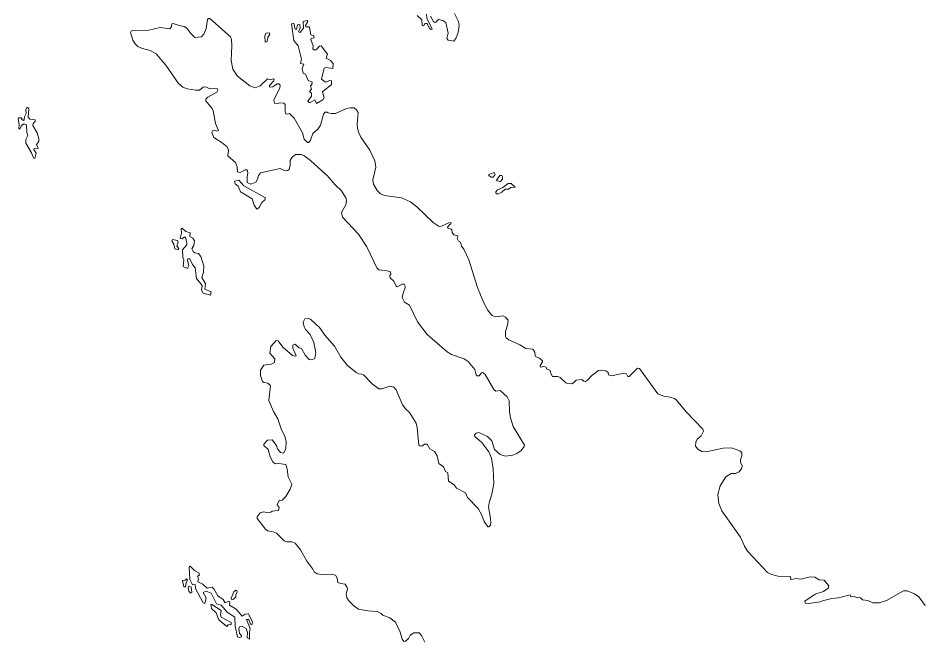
# Model space of a CAD drawing. Extents: x 369010 to 735936, y 6377141 to 6616555.
# Drawn here: x 374416 to 377516, y 6467956 to 6470094 of the extents above; entities that cross this region are included whole.
import ezdxf

# ---------------------------------------------------------------- set-up
doc = ezdxf.new("R2010")
doc.units = 0
doc.header["$LTSCALE"] = 40
doc.layers.add('3', color=7, linetype='Continuous', lineweight=13)

msp = doc.modelspace()

# ---------------------------------------------------------------- linework, layer by layer
at = {"layer": '3'}
for points in [[(376089.47, 6469017.88), (376096.43, 6469039.73), (376098.41, 6469056.61), (376088.81, 6469067.87), (376081.53, 6469071.51), (376054.72, 6469068.86), (376043.8, 6469072.83), (376038.5, 6469077.13), (376027.58, 6469092.36), (376014, 6469118.51), (375993.48, 6469169.49), (375963.03, 6469264.15), (375946.15, 6469300.56), (375938.54, 6469311.49), (375934.4, 6469325.23), (375928.27, 6469328.37), (375923.97, 6469336.98), (375925.96, 6469346.91), (375912.39, 6469349.89), (375906.43, 6469358.16), (375904.77, 6469367.1), (375902.46, 6469369.75), (375891.86, 6469372.72), (375890.21, 6469376.03), (375898.15, 6469385.96), (375901.79, 6469387.62), (375902.79, 6469391.26), (375897.16, 6469392.59), (375869.69, 6469379.34), (375861.08, 6469378.35), (375840.89, 6469392.59), (375785.28, 6469446.54), (375763.1, 6469463.42), (375731.99, 6469477.32), (375673.73, 6469485.27), (375659.83, 6469491.23), (375648.57, 6469502.15), (375636.66, 6469524.16), (375633.68, 6469538.73), (375643.61, 6469582.42), (375640.63, 6469604.26), (375623.08, 6469640.68), (375592.63, 6469685.69), (375585.35, 6469700.26), (375581.05, 6469714.82), (375580.05, 6469729.39), (375584.03, 6469769.77), (375577.74, 6469779.37), (375569.79, 6469785.99), (375556.55, 6469785.99), (375543.97, 6469783.34), (375505.74, 6469767.12), (375491.18, 6469766.13), (375480.59, 6469768.78), (375477.44, 6469771.42), (375469.99, 6469770.76), (375464.7, 6469763.98), (375454.44, 6469726.9), (375444.51, 6469713.33), (375428.12, 6469697.94), (375419.85, 6469675.6), (375413.56, 6469667.65), (375409.92, 6469667.65), (375398.5, 6469678.74), (375391.88, 6469700.59), (375363.91, 6469751.23), (375348.02, 6469766.79), (375339.91, 6469764.14), (375335.6, 6469765.13), (375332.96, 6469772.25), (375332.96, 6469797.41), (375327.99, 6469802.37), (375314.75, 6469803.7), (375307.3, 6469801.05), (375295.72, 6469802.7), (375293.4, 6469812.47), (375314.09, 6469855.33), (375315.74, 6469863.94), (375311.11, 6469868.41), (375305.65, 6469868.08), (375290.42, 6469857.98), (375279.17, 6469857.65), (375279.5, 6469862.29), (375294.06, 6469878.67), (375295.06, 6469883.64), (375291.41, 6469885.95), (375282.15, 6469882.64), (375271.72, 6469885.29), (375247.22, 6469861.95), (375229.52, 6469855), (375211.48, 6469861.29), (375169.27, 6469894.56), (375153.05, 6469919.22), (375146.93, 6469948.18), (375150.07, 6469998.83), (375148.92, 6470020.67), (375145.61, 6470030.11), (375074.44, 6470093.33), (375070.14, 6470093.33), (375066.16, 6470089.19)], [(375785.61, 6470103.59), (375802.16, 6470088.2), (375803.81, 6470069.33), (375808.78, 6470067.68), (375812.75, 6470075.29), (375820.03, 6470075.95), (375828.97, 6470059.07), (375833.77, 6470055.26), (375837.58, 6470056.59), (375819.04, 6470093.49), (375818.38, 6470107.23)], [(375832.28, 6470100.78), (375843.2, 6470079.92), (375849.82, 6470080.59), (375858.76, 6470089.85), (375874.32, 6470085.88), (375884.91, 6470078.6), (375892.52, 6470042.85), (375887.89, 6470024.64), (375892.52, 6470018.02), (375912.05, 6470015.38), (375920.33, 6470026.63), (375926.62, 6470044.51), (375930.59, 6470069), (375927.94, 6470082.24), (375914.7, 6470109.88)], [(375066.16, 6470089.19), (375061.86, 6470058.9), (375053.42, 6470039.04), (375045.48, 6470029.44), (375022.97, 6470027.62), (375008.9, 6470041.03), (374994.67, 6470060.23), (374985.89, 6470065.69), (374968.35, 6470068.67), (374948.66, 6470075.62), (374943.69, 6470074.63), (374942.7, 6470064.7), (374936.41, 6470057.58), (374903.8, 6470062.38), (374864.25, 6470052.62), (374808.97, 6470051.29), (374803.67, 6470049.31), (374802.35, 6470044.34), (374809.63, 6470018.69), (374817.91, 6470005.45), (374827.18, 6469996.84), (374839.92, 6469991.05), (374868.88, 6469983.1), (374890.4, 6469971.52), (374923.66, 6469932.79), (374966.7, 6469869.4), (374980.93, 6469856.99), (374996.65, 6469851.69), (375025.62, 6469846.73), (375038.86, 6469846.73), (375051.76, 6469857.32), (375060.87, 6469857.98), (375071.79, 6469852.02), (375100.75, 6469851.03), (375102.08, 6469846.4), (375098.44, 6469839.78), (375067.16, 6469823.06), (375060.87, 6469816.44), (375060.54, 6469810.48), (375082.05, 6469783.51), (375085.36, 6469776.22), (375093.47, 6469732.86), (375104.06, 6469708.53), (375097.44, 6469705.88), (375089.5, 6469709.03), (375084.7, 6469708.53), (375081.39, 6469701.25), (375087.51, 6469684.7), (375116.64, 6469666.33), (375133.69, 6469651.76), (375138.32, 6469640.68), (375135.68, 6469621.15), (375162.32, 6469598.47), (375167.95, 6469583.25), (375169.6, 6469565.87), (375178.54, 6469563.55), (375195.26, 6469573.48), (375202.54, 6469573.15), (375204.86, 6469562.89), (375201.88, 6469548.32), (375202.54, 6469529.29), (375214.95, 6469523.66), (375232.16, 6469530.95), (375238.12, 6469540.88), (375241.43, 6469554.28), (375247.89, 6469562.56), (375316.07, 6469578.12), (375332.62, 6469570.17), (375340.9, 6469570.5), (375346.03, 6469574.14), (375350.33, 6469588.87), (375350, 6469605.09), (375356.95, 6469616.51), (375368.54, 6469626.11), (375387.9, 6469625.78), (375396.84, 6469622.8), (375420.18, 6469605.42), (375471.15, 6469557.92), (375472.14, 6469557.43), (375477.61, 6469553.95), (375504.75, 6469521.35), (375526.1, 6469501.16), (375540.99, 6469477.32), (375542.98, 6469470.04), (375542.32, 6469455.48), (375526.43, 6469426.35), (375529.74, 6469410.79), (375584.69, 6469352.53), (375613.82, 6469309.17), (375647.25, 6469236.35), (375654.53, 6469229.4), (375683, 6469226.75), (375694.25, 6469223.11), (375695.91, 6469214.83), (375692.6, 6469210.53), (375692.93, 6469202.26), (375705.84, 6469191), (375713.78, 6469173.79), (375717.09, 6469171.47), (375735.3, 6469180.74)], [(375735.3, 6469180.74), (375740.92, 6469181.07), (375745.23, 6469173.46), (375745.23, 6469167.83), (375738.28, 6469150.29), (375734.97, 6469134.4), (375742.91, 6469119.17), (375760.12, 6469108.58), (375786.93, 6469051.65), (375820.7, 6469007.95), (375888.88, 6468948.04), (375903.45, 6468938.94), (375947.14, 6468924.71), (375961.04, 6468915.11), (375983.55, 6468887.63), (375988.52, 6468869.76), (375991.83, 6468865.45), (375998.78, 6468866.12), (376007.05, 6468875.72), (376012.02, 6468877.7), (376019.63, 6468871.08), (376048.76, 6468818.78), (376056.37, 6468813.49), (376071.6, 6468816.13), (376095.6, 6468794.29), (376101.39, 6468779.72), (376103.38, 6468743.31), (376106.69, 6468721.47), (376115.13, 6468692.34), (376154.19, 6468628.12), (376153.86, 6468623.16), (376143.26, 6468609.92), (376128.37, 6468598.99), (376114.63, 6468593.7), (376088.81, 6468590.39), (376070.94, 6468595.35), (376052.07, 6468613.56), (376042.47, 6468642.69), (376027.58, 6468657.91), (375997.45, 6468671.15), (375988.52, 6468668.84), (375983.22, 6468662.88), (375984.21, 6468657.91), (376008.05, 6468637.06), (376032.54, 6468604.95), (376041.48, 6468583.11), (376047.44, 6468546.69), (376049.09, 6468495.72), (376042.14, 6468459.31), (376032.87, 6468430.18), (376030.56, 6468415.62), (376038.17, 6468376.72), (376039.16, 6468360.67), (376037.51, 6468352.89), (376031.88, 6468347.92), (376028.9, 6468347.92), (376015.66, 6468366.13), (376008.05, 6468387.15), (375995.8, 6468410.98), (375958.4, 6468448.05), (375952.11, 6468464.27), (375921.32, 6468480.49), (375913.38, 6468492.08), (375894.18, 6468504.33), (375890.87, 6468533.12), (375883.59, 6468537.09), (375876.97, 6468552.98), (375860.42, 6468564.9), (375854.46, 6468591.05), (375845.19, 6468606.28), (375829.63, 6468615.54), (375820.03, 6468630.77), (375811.43, 6468631.43), (375801.83, 6468624.81), (375795.21, 6468625.14), (375791.57, 6468627.46), (375786.6, 6468689.03), (375782.96, 6468703.59), (375760.12, 6468739.67), (375746.88, 6468750.93), (375735.96, 6468766.48), (375714.11, 6468817.46), (375705.51, 6468826.73), (375691.93, 6468830.04), (375665.12, 6468821.1), (375654.86, 6468820.77), (375631.03, 6468838.97), (375601.57, 6468869.76), (375596.6, 6468872.08), (375586.34, 6468872.74), (375577.07, 6468877.04), (375546.62, 6468900.87), (375523.62, 6468930.5), (375502.43, 6468967.9), (375468.67, 6469005.31), (375453.77, 6469027.81), (375450.13, 6469032.78), (375420.51, 6469059.43), (375413.23, 6469062.74), (375400.48, 6469062.07)], [(375400.48, 6469062.07), (375395.19, 6469050.49), (375397.83, 6469033.94), (375402.14, 6469025.5), (375418.19, 6469008.28), (375430.77, 6468980.65), (375437.72, 6468946.39), (375435.07, 6468926.03), (375424.15, 6468921.4), (375415.21, 6468922.39), (375401.47, 6468937.45), (375389.23, 6468959.96), (375379.63, 6468961.94), (375366.88, 6468975.02), (375359.6, 6468971.05), (375359.27, 6468960.95), (375370.86, 6468934.64), (375365.23, 6468932.98), (375357.62, 6468935.63), (375325.34, 6468964.26), (375309.29, 6468985.61), (375302.01, 6468986.93), (375283.8, 6468966.58), (375280.16, 6468944.07), (375297.37, 6468924.71), (375296.05, 6468912.13), (375285.13, 6468905.84), (375259.47, 6468902.69), (375248.55, 6468885.15), (375248.22, 6468866.78), (375255.5, 6468846.92), (375260.47, 6468842.95), (375273.37, 6468840.63), (375280.49, 6468835.5), (375282.15, 6468831.2), (375276.68, 6468781.71), (375292.41, 6468743.64), (375307.96, 6468717.83), (375318.72, 6468683.57), (375331.96, 6468657.91), (375336.6, 6468640.87), (375335.6, 6468615.21), (375326.67, 6468600.98), (375316.41, 6468602.3), (375305.98, 6468615.87), (375303, 6468626.3), (375288.77, 6468645.83), (375272.71, 6468644.51), (375259.8, 6468630.94), (375259.8, 6468627.29), (375274.37, 6468612.9), (375281.48, 6468587.41), (375290.09, 6468570.36), (375298.37, 6468563.41), (375310.78, 6468565.4), (375335.27, 6468561.09), (375340.24, 6468545.37), (375343.71, 6468519.72), (375355.96, 6468493.9), (375350.33, 6468476.85), (375335.6, 6468451.2), (375322.69, 6468439.61), (375311.77, 6468437.63), (375305.65, 6468423.56), (375311.77, 6468413.96), (375309.62, 6468403.7), (375288.77, 6468401.38), (375283.8, 6468397.41), (375274.7, 6468396.09), (375258.15, 6468399.06), (375246.56, 6468396.09), (375237.13, 6468382.02), (375236.47, 6468375.73), (375264.77, 6468339.81), (375272.71, 6468334.19), (375291.75, 6468330.21), (375302.67, 6468325.42), (375329.65, 6468299.93), (375338.25, 6468296.29), (375356.29, 6468295.62), (375367.55, 6468291.16), (375385.59, 6468268.65), (375407.6, 6468229.26), (375428.12, 6468201.62), (375432.26, 6468192.68), (375442.85, 6468185.73), (375458.74, 6468183.74), (375490.52, 6468185.07), (375506.07, 6468181.1), (375511.04, 6468170.83), (375514.02, 6468156.6), (375524.28, 6468152.63), (375539.34, 6468150.31), (375546.29, 6468138.73), (375546.62, 6468133.1), (375542.32, 6468117.21), (375544.64, 6468103.64), (375552.25, 6468092.39), (375568.8, 6468076.5), (375584.36, 6468065.24)], [(377169.55, 6468090.07), (377129.83, 6468083.78), (377119.24, 6468085.77), (377117.25, 6468092.72), (377152.34, 6468116.55), (377181.47, 6468125.49), (377197.36, 6468137.4), (377199.34, 6468145.35), (377183.79, 6468163.88), (377166.24, 6468165.54), (377151.02, 6468175.14), (377135.13, 6468176.13), (377103.35, 6468167.52), (377085.15, 6468170.17), (377069.26, 6468165.87), (377068.27, 6468175.47), (377065.95, 6468177.45), (377024.57, 6468177.79), (377000.08, 6468184.41), (376989.15, 6468191.03), (376920.64, 6468263.52), (376909.71, 6468280.73), (376896.8, 6468312.51), (376831.59, 6468402.04), (376821.33, 6468427.53), (376818.69, 6468458.65), (376826.63, 6468487.77), (376846.16, 6468519.55), (376864.7, 6468530.14), (376878.93, 6468530.47), (376891.51, 6468536.43), (376900.78, 6468548.35), (376901.44, 6468556.96), (376896.47, 6468569.86), (376896.14, 6468577.15), (376901.11, 6468591.05), (376900.78, 6468600.98), (376896.47, 6468607.6), (376865.69, 6468618.19), (376836.56, 6468617.53), (376778.3, 6468604.62), (376763.74, 6468605.61), (376749.84, 6468614.22), (376741.89, 6468624.48), (376743.22, 6468638.05), (376747.52, 6468648.98), (376761.42, 6468659.9), (376768.7, 6468675.79), (376767.38, 6468683.07), (376709.45, 6468741.99), (376676.19, 6468782.7), (376669.24, 6468788.33), (376654.67, 6468792.63), (376632.82, 6468795.61), (376612.3, 6468804.22), (376549.74, 6468890.61), (376542.46, 6468891.94), (376514.32, 6468863.14), (376509.36, 6468863.8), (376504.39, 6468872.74), (376490.49, 6468874.39), (376454.08, 6468866.45), (376442.49, 6468869.43), (376442.16, 6468877.04), (376433.56, 6468883.33), (376418.99, 6468885.65), (376408.4, 6468884.32), (376385.23, 6468867.11), (376371.33, 6468851.22), (376364.05, 6468846.59), (376358.42, 6468847.25), (376351.14, 6468853.21), (376331.61, 6468851.22), (376323.33, 6468841.95), (376317.37, 6468838.97), (376303.8, 6468839.31), (376296.52, 6468841.62), (376276.99, 6468859.83), (376269.38, 6468863.14), (376250.51, 6468863.8), (376244.88, 6468873.73), (376242.23, 6468884.32), (376230.65, 6468889.62), (376229.33, 6468895.91), (376221.05, 6468898.22), (376209.47, 6468896.24), (376208.8, 6468901.2), (376216.09, 6468914.11), (376216.09, 6468917.42), (376205.82, 6468927.02), (376192.91, 6468931.99), (376190.93, 6468934.97), (376190.27, 6468947.71), (376183.65, 6468957.64), (376159.15, 6468960.29), (376138.63, 6468972.87), (376101.06, 6468989.42), (376091.79, 6468996.7), (376089.81, 6469000.67), (376089.47, 6469017.88)], [(377530.85, 6468076.83), (377509, 6468107.28), (377493.45, 6468117.54), (377467.96, 6468127.8), (377456.37, 6468128.13), (377397.78, 6468094.04), (377373.95, 6468086.43), (377350.12, 6468086.76), (377332.91, 6468094.7), (377314.7, 6468096.69), (377307.75, 6468103.97), (377294.51, 6468104.3), (377286.23, 6468107.94), (377277.63, 6468106.62), (377273.82, 6468109.6), (377272.5, 6468113.57), (377233.11, 6468103.31), (377209.27, 6468100.99), (377177.5, 6468093.71), (377169.55, 6468090.07)], [(375584.36, 6468065.24), (375616.13, 6468058.95), (375648.24, 6468056.97), (375662.47, 6468049.69), (375668.43, 6468044.39), (375692.27, 6468034.46), (375712.13, 6468020.56), (375727.68, 6467985.47), (375734.63, 6467961.64), (375741.25, 6467953.03)], [(375745.23, 6467954.02), (375755.82, 6467964.29), (375762.44, 6467975.54), (375775.02, 6467983.82), (375792.56, 6467983.15), (375800.5, 6467974.88), (375812.09, 6467951.05)]]:
    msp.add_lwpolyline(points, dxfattribs=at)
for points in [[(375377.31, 6469998.83), (375388.57, 6469953.48), (375385.26, 6469938.91), (375397.5, 6469935.6), (375390.88, 6469921.2), (375394.19, 6469905.32), (375402.47, 6469902.01), (375411.9, 6469879.66), (375425.47, 6469874.37), (375424.81, 6469866.26), (375420.18, 6469861.95), (375423.49, 6469849.71), (375416.87, 6469842.43), (375423.49, 6469835.97), (375423.49, 6469826.7), (375410.91, 6469809.49), (375414.88, 6469804.52), (375418.85, 6469804.52), (375435.07, 6469814.12), (375440.53, 6469801.05), (375462.05, 6469814.12), (375466.35, 6469821.74), (375460.73, 6469841.43), (375492.17, 6469866.42), (375492.17, 6469878.67), (375485.72, 6469880.16), (375471.48, 6469874.37), (375457.08, 6469884.3), (375467.01, 6469922.2), (375472.81, 6469925.18), (375496.8, 6469921.2), (375497.47, 6469938.91), (375488.53, 6469949.18), (375473.8, 6469957.12), (375478.1, 6469970.86), (375456.42, 6469999.16), (375450.46, 6469998.16), (375439.21, 6469985.75), (375430.77, 6469985.75), (375427.79, 6469989.06), (375428.45, 6469999.16), (375420.84, 6470020.67), (375422.16, 6470023.98), (375432.42, 6470026.96), (375429.78, 6470034.74), (375421.5, 6470037.06), (375416.54, 6470061.55), (375414.22, 6470064.03), (375403.79, 6470064.37), (375402.8, 6470069), (375410.58, 6470082.9), (375408.92, 6470086.54), (375394.85, 6470082.9), (375396.18, 6470059.57), (375384.26, 6470045.33), (375378.97, 6470046.99), (375383.93, 6470060.89), (375382.94, 6470072.64), (375375.32, 6470070.99), (375372.18, 6470055.59), (375366.88, 6470056.59), (375362.25, 6470076.45), (375354.31, 6470074.96), (375362.91, 6470017.36)], [(375262.78, 6470032.42), (375264.27, 6470011.07), (375271.06, 6470013.72), (375273.37, 6470027.95), (375279.83, 6470038.71), (375279.17, 6470044.01), (375266.75, 6470043.02)], [(374481.6, 6469699.93), (374466.87, 6469725.58), (374467.54, 6469732.2), (374474.49, 6469738.82), (374474.82, 6469744.94), (374456.61, 6469747.59), (374450.65, 6469753.55), (374452.64, 6469782.84), (374449, 6469787.48), (374446.02, 6469786.82), (374441.88, 6469778.87), (374443.37, 6469766.46), (374437.91, 6469755.54), (374437.25, 6469744.94), (374434.93, 6469742.96), (374429.64, 6469745.94), (374426.66, 6469752.23), (374417.39, 6469752.23), (374415.73, 6469748.25), (374420.04, 6469728.89), (374417.88, 6469715.32), (374422.02, 6469713.33), (374427.98, 6469725.91), (374436.26, 6469731.54), (374444.7, 6469728.23), (374445.36, 6469701.58), (374449, 6469691.65), (374441.88, 6469677.42), (374442.38, 6469664.34), (374461.91, 6469631.74), (374468.53, 6469614.19), (374473.49, 6469612.54), (374478.29, 6469630.08), (374469.85, 6469643.16), (374470.51, 6469646.47), (374483.59, 6469645.14), (374484.58, 6469648.12), (374478.96, 6469660.7), (374486.57, 6469670.3), (374487.56, 6469681.39)], [(375179.86, 6469497.68), (375219.92, 6469474.01), (375226.21, 6469452.5), (375235.14, 6469438.1), (375243.42, 6469443.39), (375252.19, 6469461.1), (375263.44, 6469469.71), (375265.1, 6469476.99), (375191.28, 6469518.7), (375174.24, 6469537.57), (375159.34, 6469534.92), (375160.67, 6469525.32), (375171.26, 6469517.04)], [(376050.42, 6469564.21), (376032.21, 6469557.59), (376032.54, 6469553.29), (376040.49, 6469548.32), (376046.77, 6469548.32), (376053.39, 6469557.26)], [(376079.54, 6469549.65), (376076.57, 6469553.29), (376069.61, 6469553.62), (376058.36, 6469538.06), (376061.01, 6469535.08), (376072.26, 6469533.76), (376078.88, 6469541.04)], [(376099.07, 6469525.98), (376080.21, 6469512.41), (376062.33, 6469504.8), (376056.37, 6469497.18), (376056.7, 6469493.21), (376061.34, 6469490.23), (376076.9, 6469496.52), (376088.15, 6469507.11), (376100.07, 6469506.78), (376108.01, 6469512.08), (376122.08, 6469513.24), (376109.17, 6469526.31)], [(375043.82, 6469275.74), (375034.88, 6469286), (375022.3, 6469288.65), (375016.84, 6469293.12), (375012.87, 6469302.39), (375019.49, 6469313.31), (375021.97, 6469330.02), (375016.18, 6469338.3), (375005.26, 6469344.26), (375006.91, 6469357), (374991.36, 6469361.3), (374979.27, 6469373.22), (374975.63, 6469371.57), (374977.29, 6469356.01), (374972.65, 6469337.97), (374979.6, 6469335.98), (374985.56, 6469342.27), (374990.69, 6469341.94), (374995.66, 6469321.91), (374995, 6469315.29), (374979.94, 6469299.08), (374980.93, 6469272.43), (374984.9, 6469264.82), (374982.91, 6469241.81), (374996.98, 6469234.53), (375002.28, 6469243.47), (374996.98, 6469263.16), (374998.31, 6469268.13), (375005.92, 6469267.8), (375014.2, 6469248.76), (375023.96, 6469236.51), (375028.93, 6469199.61), (375047.46, 6469175.61), (375045.48, 6469159.89), (375051.43, 6469150.29), (375076.09, 6469143.34), (375078.74, 6469154.26), (375056.9, 6469164.02), (375058.88, 6469182.23), (375046.47, 6469203.25), (375052.76, 6469222.45), (375053.09, 6469242.14)], [(374965.37, 6469324.4), (374963.39, 6469330.69), (374946.34, 6469334), (374943.69, 6469329.03), (374950.64, 6469317.61), (374953.62, 6469302.39), (374965.37, 6469300.07), (374967.36, 6469303.71), (374961.4, 6469310.99)], [(375101.75, 6468110.26), (375088.18, 6468134.26), (375081.72, 6468140.22), (375064.51, 6468137.24), (375049.78, 6468151.14), (375033.23, 6468159.08), (375034.88, 6468169.84), (375032.24, 6468176.79), (375038.19, 6468182.42), (375036.87, 6468190.03), (375020.98, 6468196.98), (375006.91, 6468212.05), (375002.94, 6468209.07), (375005.92, 6468166.37), (375014.2, 6468148.49), (375023.96, 6468149.48), (375024.62, 6468136.24), (375051.1, 6468086.26), (375057.23, 6468084.61), (375061.2, 6468103.97), (375051.76, 6468122.18), (375061.53, 6468126.81), (375079.07, 6468119.2), (375097.44, 6468082.62), (375113, 6468078.65), (375133.36, 6468054.65), (375160, 6468036.94), (375161.66, 6468006.49), (375169.27, 6467970.08), (375175.89, 6467967.43), (375182.68, 6467970.08), (375183.34, 6467973.39), (375176.55, 6467982.82), (375174.24, 6467998.71), (375176.55, 6468004.01), (375186.32, 6468005.66), (375199.23, 6467998.38), (375203.53, 6467985.14), (375202.21, 6467966.77), (375210.81, 6467961.8), (375209.82, 6467984.48), (375212.8, 6467998.38), (375199.56, 6468029.33), (375207.83, 6468029.33), (375213.46, 6468012.78), (375218.59, 6468010.79), (375220.25, 6468019.73), (375207.17, 6468048.36), (375195.59, 6468048.03), (375184.66, 6468041.08), (375164.97, 6468064.25), (375141.96, 6468078.32), (375142.63, 6468089.9), (375138.32, 6468091.89), (375126.41, 6468086.59), (375120.45, 6468098.51)], [(374979.94, 6468163.72), (374985.07, 6468141.21), (374990.86, 6468141.04), (374993.34, 6468156.77), (374997.98, 6468164.71), (374993.67, 6468169.18), (374989.7, 6468164.71)], [(375010.22, 6468141.21), (375002.28, 6468143.53), (375000.29, 6468138.23), (375002.61, 6468126.48), (375008.07, 6468120.02), (375012.37, 6468121.85)], [(375156.36, 6468124.16), (375146.93, 6468102.81), (375147.92, 6468099.17), (375153.72, 6468098.51), (375162.98, 6468105.96), (375163.31, 6468114.56), (375168.61, 6468124.16), (375166.96, 6468129.13), (375163.98, 6468129.46)], [(375081.06, 6468080.97), (375077.09, 6468080.63), (375080.07, 6468067.23), (375096.12, 6468052), (375105.39, 6468028), (375133.03, 6468005), (375137, 6468011.45), (375147.59, 6468011.79), (375146.93, 6468018.74), (375113, 6468036.94), (375110.35, 6468045.05), (375113.66, 6468060.28)]]:
    msp.add_lwpolyline(points, close=True, dxfattribs=at)

doc.saveas('drawing.dxf')
